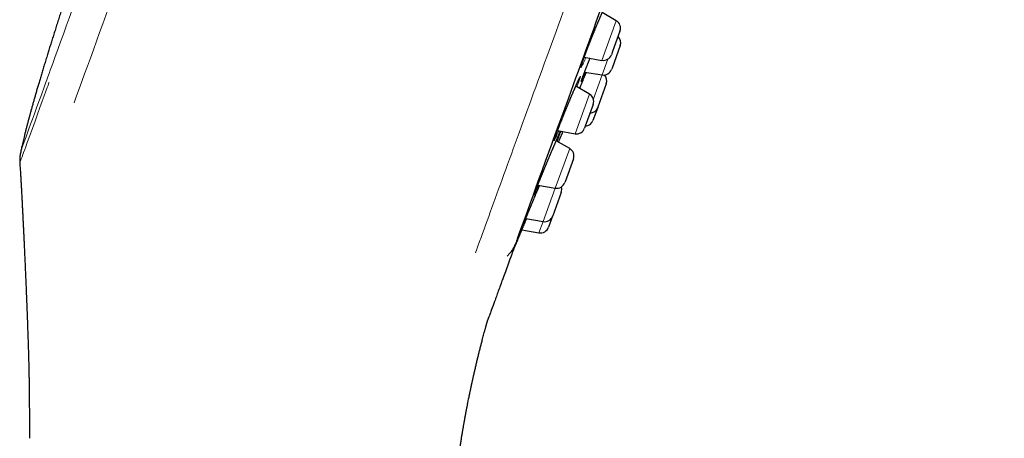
# Model space of a CAD drawing. Header units: millimetres. Extents: x 8 to 450, y 12 to 574.
# Tile 651 of 656: x 378 to 435, y 471 to 495. Entities that reach past the tile are written whole.
import ezdxf

# ---------------------------------------------------------------- set-up
doc = ezdxf.new("R2010")
doc.units = ezdxf.units.MM

msp = doc.modelspace()

# ---------------------------------------------------------------- linework, layer by layer
at = {"color": 7, "linetype": 'Continuous', "lineweight": 30}
for p, q in [((412.368, 494.834), (411.559, 495.301)), ((412.588, 494.23), (412.157, 493.047)), ((412.601, 493.388), (412.126, 492.083)), ((412.157, 493.047), (412.088, 492.858)), ((410.515, 492.716), (411.532, 492.536)), ((410.539, 491.856), (411.552, 491.693)), ((412.126, 492.083), (412.101, 492.015)), ((411.796, 491.178), (411.303, 489.823)), ((410.821, 490.583), (410.028, 491.041)), ((411.04, 489.979), (410.58, 488.715)), ((411.297, 489.805), (411.024, 489.056)), ((411.303, 489.823), (411.297, 489.805)), ((408.97, 488.463), (409.984, 488.285)), ((410.58, 488.715), (410.541, 488.606)), ((409.674, 487.431), (408.896, 487.88)), ((409.893, 486.827), (409.412, 485.504)), ((409.412, 485.504), (409.394, 485.454)), ((407.829, 485.311), (408.837, 485.133)), ((409.188, 484.889), (408.693, 483.529)), ((407.133, 483.371), (408.132, 483.195)), ((408.688, 483.517), (408.45, 482.863)), ((408.693, 483.529), (408.688, 483.517)), ((406.907, 482.715), (407.894, 482.541))]:
    msp.add_line(p, q, dxfattribs=at)
at = {"color": 252, "linetype": 'Continuous', "lineweight": 0}
for p, q in [((411.532, 492.536), (412.368, 494.834)), ((411.552, 491.693), (411.883, 492.605)), ((411.046, 490.304), (411.552, 491.693)), ((409.984, 488.285), (410.821, 490.583)), ((408.837, 485.133), (409.674, 487.431)), ((408.132, 483.195), (408.837, 485.133)), ((407.894, 482.541), (408.132, 483.195))]:
    msp.add_line(p, q, dxfattribs=at)
at = {"color": 252, "linetype": 'Continuous', "lineweight": 0, "flags": 128}
for points in [[(410.612, 492.698), (410.58, 492.625), (410.543, 492.542), (410.508, 492.466), (410.476, 492.397), (410.447, 492.335), (410.421, 492.281), (410.397, 492.234), (410.377, 492.196), (410.36, 492.166), (410.347, 492.144), (410.336, 492.13), (410.329, 492.125), (410.326, 492.129), (410.326, 492.141), (410.33, 492.162), (410.336, 492.191), (410.347, 492.228), (410.36, 492.273), (410.377, 492.326), (410.398, 492.386), (410.421, 492.454), (410.447, 492.529), (410.477, 492.614), (410.511, 492.705), (410.547, 492.803), (410.584, 492.902), (410.624, 493.007), (410.665, 493.117), (410.709, 493.23), (410.754, 493.346), (410.801, 493.465), (410.849, 493.587), (410.898, 493.711), (410.948, 493.837), (410.998, 493.962), (411.049, 494.088), (411.1, 494.213), (411.151, 494.338), (411.202, 494.461), (411.252, 494.582), (411.301, 494.7), (411.349, 494.815), (411.397, 494.926)], [(377.822, 486.588), (377.822, 486.589), (377.824, 486.594), (377.827, 486.601), (377.83, 486.611), (377.835, 486.623), (377.84, 486.638), (377.846, 486.655), (377.853, 486.673), (377.879, 486.745), (377.91, 486.831), (377.953, 486.947), (377.998, 487.072), (378.045, 487.201), (378.107, 487.371), (378.164, 487.527), (378.213, 487.662), (378.252, 487.769), (378.252, 487.769), (378.252, 487.77), (378.252, 487.77), (378.252, 487.77), (378.252, 487.77), (378.252, 487.77), (378.252, 487.77), (378.252, 487.77), (378.398, 488.173), (378.551, 488.591), (378.704, 489.011), (378.852, 489.42), (378.993, 489.807), (379.123, 490.163), (379.238, 490.479), (379.336, 490.748), (379.414, 490.963), (379.459, 491.087), (379.492, 491.178), (379.513, 491.234), (379.518, 491.248), (379.519, 491.252), (379.52, 491.253), (379.52, 491.254)], [(409.046, 488.45), (409.008, 488.363), (408.971, 488.281), (408.938, 488.206), (408.907, 488.138), (408.878, 488.078), (408.853, 488.025), (408.831, 487.98), (408.812, 487.942), (408.796, 487.913), (408.784, 487.893), (408.775, 487.881), (408.77, 487.877), (408.768, 487.882), (408.77, 487.895), (408.775, 487.916), (408.783, 487.946), (408.795, 487.985), (408.811, 488.031), (408.829, 488.084), (408.852, 488.148), (408.878, 488.22), (408.908, 488.299), (408.939, 488.382), (408.973, 488.471), (409.009, 488.566), (409.048, 488.667), (409.089, 488.771), (409.132, 488.881), (409.177, 488.994), (409.223, 489.111), (409.271, 489.231), (409.32, 489.352), (409.37, 489.476), (409.421, 489.601), (409.473, 489.727), (409.524, 489.852), (409.576, 489.977), (409.627, 490.101), (409.678, 490.224), (409.729, 490.344), (409.779, 490.462), (409.827, 490.576), (409.874, 490.686), (409.92, 490.793), (409.964, 490.894), (410.006, 490.991), (410.046, 491.081), (410.083, 491.165), (410.118, 491.243), (410.15, 491.315), (410.18, 491.379), (410.206, 491.435), (410.23, 491.483), (410.25, 491.524), (410.267, 491.557), (410.281, 491.581), (410.291, 491.597), (410.298, 491.605), (410.302, 491.604), (410.301, 491.594), (410.298, 491.576), (410.291, 491.55), (410.28, 491.515), (410.267, 491.473), (410.249, 491.423), (410.229, 491.365), (410.206, 491.3), (410.206, 491.3)]]:
    msp.add_lwpolyline(points, dxfattribs=at)
at = {"color": 7, "linetype": 'Continuous', "lineweight": 30, "flags": 128}
for points in [[(409.032, 487.802), (409.123, 488.021), (409.25, 488.331)], [(406.372, 481.446), (406.446, 481.621), (406.664, 482.138)]]:
    msp.add_lwpolyline(points, dxfattribs=at)
at = {"color": 7, "linetype": 'Continuous', "lineweight": 30}
for centre, start, end in [((412.118, 494.401), 340, 60), ((412.131, 493.559), 340, 46.4218), ((411.618, 493.029), 260, 340), ((411.631, 492.186), 260.8443, 340), ((411.326, 491.349), 340, 42.9988), ((410.571, 490.15), 340, 60), ((410.827, 489.976), 273.5782, 340), ((410.554, 489.227), 273.5782, 340), ((410.071, 488.777), 260, 340), ((409.424, 486.998), 340, 60), ((408.924, 485.625), 260, 340), ((408.718, 485.06), 340, 16.9551), ((408.219, 483.688), 260, 340), ((407.981, 483.034), 260, 340)]:
    msp.add_arc(centre, 0.5, start, end, dxfattribs=at)
at = {"color": 252, "linetype": 'Continuous', "lineweight": 0}
for points, knots in [([(380.97, 490.082), (381.728, 492.164), (383.97, 498.324), (388.938, 511.973), (395.282, 529.404), (401.627, 546.835), (407.005, 561.612), (410.599, 571.486), (411.44, 573.798), (411.44, 573.798)], [0.482659, 0.482659, 0.482659, 0.482659, 0.785398, 1.178097, 1.570796, 1.963495, 2.356194, 2.748894, 3.141593, 3.141593, 3.141593, 3.141593]), ([(404.216, 481.384), (404.634, 482.531), (405.118, 483.862), (406.206, 486.85), (406.81, 488.508), (408.119, 492.107), (408.826, 494.048), (410.322, 498.158), (411.111, 500.328), (412.752, 504.836), (413.604, 507.175), (415.344, 511.957), (416.233, 514.4), (418.026, 519.324), (418.929, 521.805), (420.723, 526.736), (421.615, 529.186), (423.362, 533.987), (424.218, 536.338), (425.87, 540.878), (426.667, 543.066), (428.178, 547.219), (428.893, 549.183), (430.223, 552.835), (430.837, 554.522), (431.947, 557.572), (432.443, 558.935), (433.303, 561.299), (433.668, 562.3), (434.255, 563.913), (434.478, 564.525), (434.775, 565.343), (434.85, 565.549), (434.85, 565.549)], [0, 0, 0, 0, 0.0625, 0.0625, 0.125, 0.125, 0.1875, 0.1875, 0.25, 0.25, 0.3125, 0.3125, 0.375, 0.375, 0.4375, 0.4375, 0.5, 0.5, 0.5625, 0.5625, 0.625, 0.625, 0.6875, 0.6875, 0.75, 0.75, 0.8125, 0.8125, 0.875, 0.875, 0.9375, 0.9375, 1, 1, 1, 1]), ([(393.458, 530.068), (391.42, 524.469), (387.344, 513.27), (382.509, 499.987), (380.329, 493.998), (379.589, 491.964)], [0.471953, 0.471953, 0.471953, 0.471953, 0.864652, 1.257351, 1.570796, 1.570796, 1.570796, 1.570796]), ([(410.589, 491.848), (410.577, 491.819), (410.552, 491.761), (410.518, 491.681), (410.486, 491.607), (410.456, 491.54), (410.43, 491.48), (410.406, 491.428), (410.386, 491.384), (410.369, 491.348), (410.356, 491.32), (410.345, 491.301), (410.338, 491.29), (410.334, 491.287), (410.334, 491.293), (410.338, 491.307), (410.344, 491.33), (410.355, 491.361), (410.368, 491.401), (410.386, 491.45), (410.406, 491.507), (410.43, 491.572), (410.457, 491.643), (410.487, 491.721), (410.519, 491.805), (410.553, 491.895), (410.59, 491.99), (410.63, 492.091), (410.671, 492.197), (410.715, 492.307), (410.76, 492.421), (410.806, 492.537), (410.838, 492.617), (410.853, 492.656)], [0, 0, 0, 0, 0.031585, 0.06374, 0.09589, 0.12815, 0.160447, 0.192707, 0.224857, 0.256988, 0.289229, 0.321507, 0.353747, 0.385878, 0.417983, 0.450199, 0.482452, 0.514667, 0.546773, 0.58019, 0.613648, 0.647065, 0.679155, 0.711354, 0.743591, 0.77579, 0.80788, 0.839969, 0.872168, 0.904404, 0.936603, 0.968692, 1, 1, 1, 1]), ([(379.589, 491.963), (379.402, 491.449), (378.374, 488.624), (377.886, 487.285), (377.886, 487.285)], [0, 0, 0, 0, 0.0792535, 0.4719526, 0.4719526, 0.4719526, 0.4719526]), ([(410.528, 491.579), (410.536, 491.598), (410.56, 491.657), (410.596, 491.744), (410.624, 491.811), (410.636, 491.84)], [0, 0, 0, 0, 0.213526, 0.649707, 1, 1, 1, 1]), ([(410.206, 491.3), (410.206, 491.299), (410.197, 491.276), (410.179, 491.227), (410.149, 491.148), (410.121, 491.073), (410.102, 491.022), (410.094, 491.002)], [0, 0, 0, 0, 0.003656, 0.276542, 0.55036, 0.824495, 1, 1, 1, 1]), ([(407.802, 485.121), (407.791, 485.096), (407.769, 485.045), (407.739, 484.979), (407.712, 484.919), (407.688, 484.867), (407.667, 484.823), (407.649, 484.787), (407.635, 484.759), (407.624, 484.74), (407.617, 484.729), (407.614, 484.726), (407.613, 484.732), (407.617, 484.746), (407.624, 484.769), (407.634, 484.8), (407.648, 484.841), (407.666, 484.89), (407.687, 484.947), (407.712, 485.011), (407.739, 485.081), (407.769, 485.159), (407.802, 485.242), (407.837, 485.332), (407.875, 485.427), (407.915, 485.528), (407.958, 485.634), (408.002, 485.744), (408.048, 485.857), (408.096, 485.974), (408.145, 486.094), (408.195, 486.217), (408.246, 486.34), (408.297, 486.465), (408.349, 486.591), (408.402, 486.716), (408.454, 486.841), (408.506, 486.965), (408.557, 487.087), (408.608, 487.207), (408.657, 487.324), (408.706, 487.438), (408.753, 487.548), (408.798, 487.654), (408.841, 487.754), (408.883, 487.85), (408.922, 487.94), (408.959, 488.023), (408.993, 488.1), (409.024, 488.17), (409.052, 488.233), (409.078, 488.288), (409.1, 488.336), (409.119, 488.376), (409.134, 488.406), (409.144, 488.425), (409.147, 488.431), (409.148, 488.432)], [0, 0, 0, 0, 0.018441, 0.036902, 0.055343, 0.073721, 0.092082, 0.110506, 0.128952, 0.147376, 0.165738, 0.184078, 0.202481, 0.220906, 0.239309, 0.25765, 0.276728, 0.295831, 0.314909, 0.333236, 0.351626, 0.370037, 0.388427, 0.406754, 0.425081, 0.44347, 0.461881, 0.48027, 0.498597, 0.516936, 0.535338, 0.55376, 0.572162, 0.590502, 0.608862, 0.627284, 0.645728, 0.664151, 0.682511, 0.700888, 0.719328, 0.737789, 0.756228, 0.774605, 0.792987, 0.811432, 0.829899, 0.848344, 0.866726, 0.885099, 0.903536, 0.921994, 0.94043, 0.958804, 0.977159, 0.995576, 1, 1, 1, 1]), ([(409.118, 488.312), (409.118, 488.312), (409.112, 488.296), (409.1, 488.261), (409.077, 488.202), (409.052, 488.136), (409.033, 488.086), (409.023, 488.061)], [0, 0, 0, 0, 0.003328, 0.251788, 0.501096, 0.750692, 1, 1, 1, 1]), ([(409.158, 488.43), (409.157, 488.426), (409.154, 488.417), (409.146, 488.392), (409.134, 488.357), (409.124, 488.327), (409.118, 488.312)], [0, 0, 0, 0, 0.178183, 0.452643, 0.726786, 1, 1, 1, 1]), ([(407.855, 485.109), (407.863, 485.127), (407.888, 485.187), (407.913, 485.248), (407.931, 485.29), (407.932, 485.292)], [0, 0, 0, 0, 0.2993353, 0.9524827, 1, 1, 1, 1]), ([(407.385, 483.985), (407.395, 484.008), (407.42, 484.069), (407.452, 484.146), (407.475, 484.201), (407.481, 484.216)], [0, 0, 0, 0, 0.298972, 0.81635, 1, 1, 1, 1]), ([(407.159, 483.367), (407.156, 483.358), (407.138, 483.317), (407.11, 483.252), (407.076, 483.172), (407.044, 483.099), (407.016, 483.034), (406.99, 482.975), (406.967, 482.924), (406.948, 482.881), (406.932, 482.846), (406.92, 482.82), (406.911, 482.801), (406.905, 482.792), (406.903, 482.79), (406.905, 482.797), (406.91, 482.813), (406.919, 482.838), (406.932, 482.872), (406.948, 482.913), (406.968, 482.962), (406.99, 483.019), (407.016, 483.083), (407.044, 483.154), (407.076, 483.232), (407.11, 483.316), (407.147, 483.407), (407.186, 483.503), (407.228, 483.604), (407.272, 483.71), (407.307, 483.796), (407.328, 483.848), (407.334, 483.861)], [0, 0, 0, 0, 0.010334, 0.045244, 0.080114, 0.114864, 0.149585, 0.184424, 0.219303, 0.254142, 0.288862, 0.323543, 0.358342, 0.393182, 0.427981, 0.462662, 0.498738, 0.534859, 0.570936, 0.605591, 0.640365, 0.675179, 0.709953, 0.744608, 0.779263, 0.814036, 0.848848, 0.883621, 0.918276, 0.952954, 0.98775, 1, 1, 1, 1]), ([(406.049, 481.193), (406.074, 481.217), (406.124, 481.263), (406.194, 481.341), (406.284, 481.454), (406.4, 481.63), (406.532, 481.893), (406.608, 482.099), (406.649, 482.211)], [0, 0, 0, 0, 0.088444, 0.177662, 0.267559, 0.456967, 0.702985, 1, 1, 1, 1])]:
    msp.add_open_spline(points, degree=3, knots=knots, dxfattribs=at)
at = {"color": 7, "linetype": 'Continuous', "lineweight": 30}
for points, knots in [([(392.484, 530.422), (392.39, 530.164), (392.203, 529.65), (391.925, 528.884), (391.65, 528.128), (391.379, 527.38), (391.111, 526.642), (390.852, 525.926), (390.601, 525.232), (390.358, 524.56), (390.119, 523.896), (389.882, 523.24), (389.648, 522.592), (389.418, 521.951), (389.19, 521.318), (388.966, 520.693), (388.744, 520.075), (388.527, 519.469), (388.314, 518.873), (388.104, 518.288), (387.898, 517.71), (387.693, 517.136), (387.49, 516.566), (387.288, 515.999), (387.09, 515.44), (386.894, 514.887), (386.701, 514.345), (386.513, 513.813), (386.328, 513.292), (386.146, 512.777), (385.956, 512.236), (385.757, 511.672), (385.551, 511.085), (385.348, 510.507), (385.148, 509.938), (384.952, 509.378), (384.763, 508.835), (384.579, 508.309), (384.402, 507.799), (384.228, 507.298), (384.056, 506.804), (383.888, 506.318), (383.723, 505.841), (383.561, 505.37), (383.399, 504.901), (383.238, 504.432), (383.077, 503.963), (382.92, 503.503), (382.766, 503.052), (382.615, 502.608), (382.467, 502.172), (382.322, 501.744), (382.179, 501.324), (382.04, 500.911), (381.904, 500.506), (381.771, 500.109), (381.643, 499.726), (381.52, 499.358), (381.402, 499.004), (381.287, 498.656), (381.174, 498.315), (381.058, 497.964), (380.939, 497.602), (380.817, 497.231), (380.699, 496.869), (380.583, 496.515), (380.471, 496.17), (380.363, 495.836), (380.259, 495.511), (380.157, 495.193), (380.057, 494.881), (379.959, 494.574), (379.864, 494.272), (379.771, 493.977), (379.681, 493.69), (379.594, 493.41), (379.509, 493.137), (379.422, 492.857), (379.334, 492.57), (379.245, 492.277), (379.159, 491.993), (379.076, 491.718), (378.996, 491.452), (378.921, 491.199), (378.851, 490.958), (378.784, 490.73), (378.72, 490.509), (378.659, 490.295), (378.599, 490.084), (378.541, 489.876), (378.484, 489.672), (378.429, 489.474), (378.377, 489.284), (378.328, 489.1), (378.279, 488.914), (378.229, 488.725), (378.18, 488.535), (378.134, 488.353), (378.091, 488.178), (378.05, 488.011), (378.012, 487.851), (377.977, 487.699), (377.944, 487.555), (377.914, 487.418), (377.895, 487.329), (377.886, 487.285), (377.886, 487.285)], [0, 0, 0, 0, 0.018105, 0.035993, 0.053665, 0.071122, 0.088365, 0.105396, 0.12126, 0.136939, 0.152432, 0.167742, 0.182868, 0.197813, 0.212577, 0.227161, 0.241568, 0.255797, 0.2696, 0.283235, 0.296702, 0.310003, 0.323375, 0.336577, 0.34961, 0.362474, 0.375171, 0.38748, 0.39963, 0.411622, 0.423458, 0.437344, 0.451012, 0.464463, 0.477698, 0.49072, 0.50353, 0.515562, 0.527404, 0.539059, 0.550527, 0.56181, 0.572909, 0.583827, 0.594565, 0.605623, 0.616486, 0.627157, 0.637637, 0.647929, 0.658034, 0.667954, 0.67769, 0.687245, 0.69662, 0.705817, 0.714839, 0.723185, 0.731378, 0.739419, 0.74731, 0.755052, 0.763807, 0.772368, 0.780737, 0.788917, 0.79691, 0.804581, 0.812076, 0.819397, 0.826547, 0.833669, 0.840616, 0.847392, 0.853999, 0.86044, 0.866716, 0.87283, 0.879761, 0.886479, 0.892987, 0.899289, 0.905388, 0.911289, 0.916675, 0.92189, 0.926938, 0.931822, 0.936546, 0.941384, 0.946049, 0.950544, 0.954873, 0.95904, 0.963048, 0.967574, 0.971891, 0.976005, 0.979923, 0.983725, 0.987335, 0.99076, 0.994007, 0.997081, 0.99999, 1, 1, 1, 1]), ([(406.649, 482.211), (407.386, 484.236), (409.559, 490.206), (414.377, 503.443), (418.45, 514.634), (420.487, 520.23)], [0.475075, 0.475075, 0.475075, 0.475075, 0.785398, 1.178097, 1.570796, 1.570796, 1.570796, 1.570796]), ([(410.345, 492.212), (410.345, 492.212), (410.345, 492.212), (410.345, 492.213), (410.346, 492.217), (410.348, 492.222), (410.35, 492.23), (410.352, 492.241), (410.356, 492.253), (410.361, 492.269), (410.366, 492.287), (410.372, 492.307), (410.38, 492.33), (410.388, 492.355), (410.397, 492.382), (410.407, 492.411), (410.417, 492.442), (410.429, 492.476), (410.441, 492.511), (410.454, 492.548), (410.468, 492.587), (410.483, 492.628), (410.498, 492.67), (410.514, 492.714), (410.531, 492.759), (410.548, 492.806), (410.566, 492.854), (410.585, 492.904), (410.604, 492.955), (410.624, 493.007), (410.644, 493.06), (410.665, 493.115), (410.686, 493.17), (410.708, 493.227), (410.73, 493.284), (410.753, 493.343), (410.776, 493.402), (410.799, 493.461), (410.823, 493.522), (410.847, 493.583), (410.871, 493.644), (410.896, 493.706), (410.92, 493.768), (410.945, 493.83), (410.97, 493.893), (410.996, 493.956), (411.021, 494.019), (411.046, 494.082), (411.072, 494.144), (411.097, 494.206), (411.123, 494.268), (411.148, 494.33), (411.173, 494.392), (411.198, 494.453), (411.224, 494.514), (411.249, 494.574), (411.273, 494.633), (411.298, 494.691), (411.322, 494.749), (411.346, 494.806), (411.369, 494.861), (411.393, 494.916), (411.415, 494.97), (411.438, 495.022), (411.46, 495.074), (411.482, 495.124), (411.503, 495.173), (411.524, 495.22), (411.544, 495.266), (411.563, 495.31), (411.582, 495.353), (411.6, 495.394), (411.618, 495.433), (411.635, 495.471), (411.652, 495.507), (411.668, 495.541), (411.683, 495.574), (411.697, 495.604), (411.71, 495.632), (411.723, 495.658), (411.734, 495.682), (411.745, 495.703), (411.754, 495.722), (411.763, 495.739), (411.771, 495.754), (411.777, 495.765), (411.782, 495.774), (411.786, 495.781), (411.788, 495.785), (411.79, 495.787), (411.79, 495.787), (411.79, 495.787)], [0, 0, 0, 0, 0.001237, 0.007921, 0.015278, 0.023311, 0.031991, 0.041265, 0.051063, 0.061306, 0.071919, 0.082799, 0.093961, 0.105254, 0.116666, 0.128188, 0.139819, 0.151568, 0.163321, 0.175144, 0.187047, 0.198984, 0.210905, 0.222792, 0.234674, 0.246641, 0.258654, 0.270671, 0.282642, 0.294561, 0.306592, 0.318608, 0.330629, 0.34267, 0.354746, 0.366825, 0.378882, 0.390935, 0.402986, 0.415039, 0.427095, 0.439156, 0.451224, 0.463303, 0.475394, 0.487501, 0.499602, 0.511663, 0.523693, 0.535716, 0.547749, 0.55981, 0.571933, 0.583999, 0.596103, 0.608238, 0.620352, 0.632398, 0.644377, 0.656433, 0.668466, 0.680497, 0.692542, 0.704619, 0.716656, 0.728676, 0.74075, 0.752826, 0.76484, 0.776749, 0.788604, 0.800504, 0.812445, 0.824409, 0.836378, 0.848324, 0.860226, 0.872059, 0.883796, 0.895406, 0.906856, 0.918112, 0.92929, 0.940349, 0.951204, 0.961766, 0.970915, 0.979527, 0.987524, 0.994854, 1, 1, 1, 1]), ([(410.35, 491.344), (410.35, 491.344), (410.35, 491.344), (410.351, 491.347), (410.352, 491.352), (410.355, 491.359), (410.358, 491.368), (410.362, 491.38), (410.367, 491.395), (410.373, 491.412), (410.38, 491.432), (410.387, 491.453), (410.396, 491.477), (410.405, 491.503), (410.416, 491.531), (410.427, 491.562), (410.439, 491.594), (410.452, 491.628), (410.465, 491.664), (410.479, 491.701), (410.494, 491.74), (410.51, 491.781), (410.526, 491.824), (410.543, 491.868), (410.561, 491.914), (410.579, 491.961), (410.598, 492.01), (410.618, 492.06), (410.638, 492.111), (410.658, 492.164), (410.679, 492.217), (410.701, 492.272), (410.723, 492.328), (410.745, 492.384), (410.768, 492.442), (410.791, 492.5), (410.815, 492.56), (410.836, 492.612), (410.849, 492.644), (410.853, 492.656)], [0, 0, 0, 0, 0.014678, 0.032144, 0.051613, 0.072988, 0.096076, 0.120643, 0.146473, 0.172905, 0.200136, 0.227906, 0.256005, 0.284271, 0.31261, 0.34114, 0.369925, 0.398848, 0.427794, 0.45664, 0.485485, 0.514564, 0.543643, 0.572758, 0.601951, 0.631218, 0.660458, 0.68968, 0.7189, 0.748124, 0.777355, 0.806598, 0.83586, 0.865144, 0.894459, 0.92381, 0.953202, 0.982503, 1, 1, 1, 1]), ([(410.528, 491.578), (410.535, 491.596), (410.551, 491.634), (410.574, 491.691), (410.598, 491.748), (410.619, 491.798), (410.631, 491.828), (410.636, 491.84)], [0, 0, 0, 0, 0.202108, 0.420766, 0.639727, 0.858699, 1, 1, 1, 1]), ([(408.787, 487.95), (408.787, 487.95), (408.787, 487.95), (408.787, 487.953), (408.789, 487.958), (408.791, 487.964), (408.793, 487.974), (408.797, 487.986), (408.801, 488), (408.807, 488.017), (408.813, 488.036), (408.821, 488.057), (408.829, 488.081), (408.838, 488.107), (408.848, 488.136), (408.859, 488.166), (408.871, 488.198), (408.883, 488.232), (408.896, 488.268), (408.91, 488.306), (408.925, 488.346), (408.941, 488.387), (408.957, 488.43), (408.974, 488.474), (408.991, 488.52), (409.01, 488.567), (409.028, 488.616), (409.048, 488.666), (409.068, 488.717), (409.089, 488.77), (409.11, 488.824), (409.131, 488.879), (409.153, 488.935), (409.176, 488.991), (409.199, 489.049), (409.222, 489.107), (409.246, 489.167), (409.27, 489.227), (409.294, 489.287), (409.319, 489.348), (409.344, 489.41), (409.369, 489.472), (409.394, 489.534), (409.419, 489.596), (409.445, 489.658), (409.47, 489.721), (409.496, 489.784), (409.522, 489.846), (409.548, 489.909), (409.574, 489.972), (409.599, 490.034), (409.625, 490.096), (409.651, 490.157), (409.676, 490.217), (409.701, 490.278), (409.726, 490.337), (409.751, 490.396), (409.776, 490.454), (409.8, 490.512), (409.824, 490.568), (409.848, 490.624), (409.871, 490.679), (409.894, 490.732), (409.916, 490.784), (409.938, 490.835), (409.959, 490.884), (409.98, 490.932), (410.001, 490.979), (410.021, 491.025), (410.041, 491.069), (410.059, 491.112), (410.078, 491.153), (410.095, 491.192), (410.112, 491.23), (410.128, 491.265), (410.143, 491.298), (410.158, 491.33), (410.172, 491.36), (410.185, 491.387), (410.197, 491.413), (410.208, 491.437), (410.219, 491.459), (410.228, 491.478), (410.236, 491.495), (410.244, 491.509), (410.25, 491.521), (410.254, 491.529), (410.258, 491.535), (410.26, 491.539), (410.261, 491.541), (410.261, 491.541), (410.261, 491.541)], [0, 0, 0, 0, 0.005284, 0.012331, 0.020074, 0.028598, 0.037726, 0.047389, 0.057506, 0.068004, 0.07882, 0.089955, 0.101116, 0.112501, 0.124037, 0.135661, 0.147318, 0.158971, 0.170634, 0.182401, 0.19423, 0.206078, 0.217892, 0.229659, 0.241546, 0.253422, 0.265306, 0.277212, 0.289156, 0.301106, 0.313037, 0.324967, 0.336897, 0.348829, 0.360766, 0.372708, 0.384659, 0.396622, 0.408597, 0.420589, 0.432577, 0.444526, 0.456446, 0.46836, 0.480284, 0.492237, 0.504251, 0.516212, 0.52821, 0.54024, 0.552253, 0.564201, 0.57608, 0.588042, 0.599983, 0.611923, 0.623879, 0.635869, 0.647836, 0.659772, 0.671769, 0.683778, 0.695736, 0.707601, 0.71942, 0.731281, 0.743195, 0.755147, 0.767122, 0.779105, 0.791074, 0.803011, 0.814899, 0.82672, 0.838456, 0.850102, 0.86175, 0.873434, 0.885119, 0.896771, 0.908358, 0.919842, 0.931176, 0.942301, 0.953145, 0.963619, 0.972529, 0.980972, 0.988883, 0.996097, 1, 1, 1, 1]), ([(410.254, 490.91), (410.269, 490.948), (410.302, 491.028), (410.352, 491.15), (410.403, 491.274), (410.453, 491.397), (410.495, 491.499), (410.52, 491.558), (410.528, 491.579)], [0, 0, 0, 0, 0.168159, 0.35203, 0.536015, 0.720628, 0.905454, 1, 1, 1, 1]), ([(407.63, 484.784), (407.63, 484.784), (407.63, 484.784), (407.631, 484.787), (407.632, 484.792), (407.635, 484.799), (407.638, 484.809), (407.642, 484.821), (407.647, 484.836), (407.653, 484.853), (407.66, 484.872), (407.668, 484.894), (407.677, 484.918), (407.687, 484.944), (407.697, 484.972), (407.709, 485.002), (407.721, 485.035), (407.734, 485.068), (407.748, 485.104), (407.762, 485.142), (407.778, 485.181), (407.794, 485.222), (407.811, 485.265), (407.828, 485.309), (407.846, 485.355), (407.865, 485.402), (407.884, 485.45), (407.904, 485.5), (407.925, 485.551), (407.946, 485.604), (407.967, 485.657), (407.989, 485.712), (408.012, 485.768), (408.035, 485.824), (408.058, 485.882), (408.082, 485.94), (408.106, 485.999), (408.13, 486.059), (408.155, 486.119), (408.18, 486.179), (408.205, 486.241), (408.23, 486.303), (408.256, 486.365), (408.282, 486.427), (408.308, 486.49), (408.334, 486.553), (408.36, 486.615), (408.386, 486.678), (408.412, 486.74), (408.438, 486.802), (408.464, 486.864), (408.49, 486.926), (408.515, 486.988), (408.541, 487.049), (408.567, 487.109), (408.592, 487.169), (408.617, 487.229), (408.642, 487.287), (408.666, 487.344), (408.69, 487.4), (408.713, 487.456), (408.737, 487.511), (408.76, 487.565), (408.783, 487.617), (408.805, 487.669), (408.827, 487.72), (408.848, 487.769), (408.868, 487.816), (408.888, 487.862), (408.908, 487.906), (408.926, 487.949), (408.944, 487.99), (408.962, 488.03), (408.978, 488.068), (408.995, 488.104), (409.01, 488.139), (409.025, 488.172), (409.039, 488.203), (409.052, 488.231), (409.064, 488.258), (409.075, 488.283), (409.086, 488.305), (409.095, 488.325), (409.104, 488.343), (409.112, 488.359), (409.118, 488.372), (409.123, 488.382), (409.127, 488.39), (409.13, 488.395), (409.131, 488.398), (409.132, 488.399), (409.132, 488.399), (409.132, 488.399)], [0, 0, 0, 0, 0.006148, 0.013205, 0.021079, 0.029958, 0.039184, 0.049056, 0.059419, 0.070143, 0.081111, 0.092235, 0.103437, 0.114777, 0.126253, 0.137809, 0.149393, 0.160954, 0.172523, 0.184198, 0.19588, 0.20758, 0.219318, 0.231086, 0.242846, 0.254603, 0.266362, 0.278124, 0.28989, 0.301663, 0.313445, 0.325237, 0.337041, 0.348862, 0.360699, 0.372497, 0.384271, 0.396027, 0.407786, 0.419563, 0.431379, 0.443204, 0.455009, 0.46687, 0.478744, 0.490579, 0.502334, 0.514072, 0.525872, 0.53766, 0.549458, 0.561278, 0.573144, 0.584933, 0.596756, 0.608621, 0.620475, 0.63226, 0.643965, 0.655664, 0.667423, 0.679232, 0.691078, 0.702946, 0.714822, 0.726685, 0.738522, 0.750315, 0.762052, 0.77372, 0.785354, 0.797029, 0.808752, 0.820508, 0.832281, 0.844053, 0.8558, 0.867503, 0.87914, 0.890687, 0.902119, 0.913415, 0.92469, 0.935949, 0.947053, 0.957886, 0.967256, 0.977153, 0.985377, 0.992847, 0.999507, 1, 1, 1, 1]), ([(409.25, 488.331), (409.25, 488.331), (409.25, 488.33), (409.251, 488.333), (409.254, 488.34), (409.259, 488.351), (409.264, 488.364), (409.27, 488.38), (409.277, 488.395), (409.281, 488.405), (409.282, 488.408)], [0, 0, 0, 0, 0.000707, 0.183137, 0.366587, 0.509945, 0.65355, 0.79908, 0.94461, 1, 1, 1, 1]), ([(409.023, 488.061), (409.013, 488.035), (408.993, 487.983), (408.965, 487.913), (408.947, 487.868), (408.942, 487.854)], [0, 0, 0, 0, 0.4078944, 0.8157782, 1, 1, 1, 1]), ([(377.887, 487.286), (377.878, 487.244), (377.861, 487.161), (377.84, 487.038), (377.825, 486.92), (377.817, 486.806), (377.817, 486.697), (377.818, 486.624), (377.822, 486.589), (377.822, 486.588)], [0, 0, 0, 0, 0.184729, 0.360901, 0.530163, 0.692801, 0.848362, 0.996069, 1, 1, 1, 1]), ([(377.822, 486.588), (377.824, 486.555), (377.834, 486.417), (377.851, 486.171), (377.867, 485.921), (377.878, 485.737), (377.885, 485.62), (377.892, 485.499), (377.899, 485.373), (377.906, 485.24), (377.914, 485.102), (377.921, 484.958), (377.93, 484.808), (377.938, 484.64), (377.948, 484.453), (377.959, 484.246), (377.97, 484.029), (377.981, 483.802), (377.993, 483.566), (378.005, 483.325), (378.017, 483.08), (378.029, 482.83), (378.041, 482.572), (378.054, 482.305), (378.067, 482.029), (378.08, 481.745), (378.094, 481.451), (378.107, 481.148), (378.121, 480.836), (378.136, 480.517), (378.15, 480.191), (378.164, 479.858), (378.179, 479.517), (378.194, 479.163), (378.209, 478.799), (378.223, 478.423), (378.238, 478.037), (378.253, 477.641), (378.268, 477.239), (378.282, 476.829), (378.295, 476.413), (378.304, 476.131), (378.308, 475.988), (378.308, 475.988)], [0, 0, 0, 0, 0.009372, 0.039216, 0.069564, 0.080374, 0.091267, 0.102614, 0.114575, 0.127152, 0.140108, 0.153665, 0.167826, 0.182593, 0.201266, 0.220833, 0.241297, 0.262664, 0.284939, 0.308129, 0.330835, 0.354363, 0.378717, 0.403902, 0.429923, 0.456785, 0.484492, 0.513049, 0.542459, 0.572728, 0.603297, 0.634704, 0.666955, 0.700056, 0.734639, 0.770115, 0.806489, 0.843767, 0.881953, 0.920344, 0.959618, 0.999777, 1, 1, 1, 1]), ([(407.481, 484.216), (407.492, 484.242), (407.52, 484.309), (407.565, 484.418), (407.618, 484.544), (407.67, 484.669), (407.723, 484.794), (407.775, 484.919), (407.819, 485.024), (407.845, 485.087), (407.855, 485.109)], [0, 0, 0, 0, 0.089554, 0.228775, 0.368157, 0.507379, 0.646128, 0.785004, 0.924353, 1, 1, 1, 1]), ([(407.881, 485.301), (407.879, 485.297), (407.864, 485.261), (407.837, 485.2), (407.814, 485.147), (407.802, 485.121)], [0, 0, 0, 0, 0.068248, 0.534179, 1, 1, 1, 1]), ([(407.854, 485.108), (407.86, 485.121), (407.874, 485.154), (407.896, 485.207), (407.917, 485.256), (407.929, 485.284), (407.932, 485.292)], [0, 0, 0, 0, 0.210463, 0.533865, 0.858562, 1, 1, 1, 1]), ([(407.386, 483.986), (407.393, 484.003), (407.408, 484.04), (407.432, 484.097), (407.456, 484.157), (407.473, 484.197), (407.481, 484.216)], [0, 0, 0, 0, 0.227873, 0.48807, 0.749156, 1, 1, 1, 1]), ([(406.916, 482.827), (406.916, 482.827), (406.916, 482.827), (406.916, 482.828), (406.917, 482.831), (406.919, 482.836), (406.922, 482.844), (406.926, 482.854), (406.93, 482.866), (406.936, 482.881), (406.943, 482.899), (406.95, 482.918), (406.959, 482.94), (406.968, 482.964), (406.978, 482.99), (406.99, 483.018), (407.002, 483.048), (407.014, 483.08), (407.028, 483.113), (407.042, 483.149), (407.057, 483.186), (407.073, 483.225), (407.09, 483.266), (407.107, 483.308), (407.125, 483.352), (407.143, 483.397), (407.162, 483.444), (407.182, 483.492), (407.202, 483.542), (407.223, 483.593), (407.245, 483.645), (407.267, 483.698), (407.289, 483.752), (407.312, 483.807), (407.327, 483.844), (407.334, 483.862)], [0, 0, 0, 0, 0.003803, 0.021873, 0.042731, 0.066278, 0.092178, 0.119904, 0.149035, 0.179435, 0.210689, 0.242475, 0.274533, 0.30656, 0.339192, 0.371872, 0.404627, 0.43749, 0.470498, 0.503569, 0.536623, 0.569688, 0.602765, 0.635857, 0.668967, 0.7021, 0.735261, 0.768455, 0.80169, 0.834971, 0.868271, 0.901448, 0.934559, 0.967642, 1, 1, 1, 1]), ([(407.334, 483.861), (407.344, 483.886), (407.361, 483.926), (407.378, 483.968), (407.385, 483.985)], [0, 0, 0, 0, 0.6048306, 1, 1, 1, 1]), ([(406.664, 482.138), (406.664, 482.138), (406.664, 482.137), (406.665, 482.14), (406.668, 482.146), (406.673, 482.157), (406.678, 482.17), (406.685, 482.186), (406.693, 482.206), (406.702, 482.228), (406.713, 482.254), (406.726, 482.284), (406.739, 482.316), (406.754, 482.351), (406.77, 482.388), (406.786, 482.429), (406.805, 482.472), (406.824, 482.518), (406.845, 482.568), (406.867, 482.62), (406.889, 482.674), (406.913, 482.73), (406.937, 482.787), (406.962, 482.847), (406.988, 482.91), (407.016, 482.975), (407.044, 483.041), (407.073, 483.11), (407.102, 483.181), (407.132, 483.251), (407.157, 483.312), (407.173, 483.35), (407.179, 483.363)], [0, 0, 0, 0, 0.000285, 0.04328, 0.086516, 0.120314, 0.15417, 0.188481, 0.222791, 0.257347, 0.291903, 0.32693, 0.362023, 0.395821, 0.429677, 0.463987, 0.498296, 0.532851, 0.567405, 0.60243, 0.63752, 0.671342, 0.705222, 0.739555, 0.773888, 0.808466, 0.843044, 0.878093, 0.913206, 0.947066, 0.980984, 1, 1, 1, 1]), ([(406.649, 482.211), (406.616, 482.122), (406.552, 481.944), (406.458, 481.687), (406.367, 481.436), (406.278, 481.193), (406.193, 480.957), (406.081, 480.652), (405.949, 480.288), (405.801, 479.882), (405.665, 479.507), (405.54, 479.163), (405.425, 478.849), (405.358, 478.665), (405.325, 478.574)], [0, 0, 0, 0, 0.055288, 0.110574, 0.165869, 0.221182, 0.276524, 0.331906, 0.443242, 0.55447, 0.665673, 0.776939, 0.888353, 1, 1, 1, 1]), ([(405.325, 478.574), (405.264, 478.405), (405.141, 478.069), (405.027, 477.756), (404.99, 477.653), (404.975, 477.612)], [0, 0, 0, 0, 0.375518, 0.749572, 1, 1, 1, 1]), ([(403.001, 467.001), (403.006, 467.089), (403.017, 467.268), (403.035, 467.535), (403.055, 467.8), (403.077, 468.055), (403.099, 468.296), (403.122, 468.523), (403.145, 468.737), (403.169, 468.943), (403.193, 469.14), (403.216, 469.329), (403.24, 469.51), (403.264, 469.683), (403.287, 469.847), (403.309, 470.003), (403.331, 470.15), (403.352, 470.288), (403.372, 470.417), (403.391, 470.538), (403.409, 470.652), (403.426, 470.759), (403.443, 470.858), (403.458, 470.949), (403.472, 471.033), (403.485, 471.112), (403.505, 471.226), (403.531, 471.378), (403.556, 471.521), (403.574, 471.618), (403.583, 471.668), (403.592, 471.717), (403.601, 471.768), (403.61, 471.818), (403.619, 471.868), (403.628, 471.915), (403.635, 471.956), (403.641, 471.989), (403.646, 472.015), (403.65, 472.037), (403.654, 472.055), (403.657, 472.074), (403.662, 472.101), (403.67, 472.141), (403.68, 472.195), (403.693, 472.262), (403.707, 472.335), (403.722, 472.414), (403.739, 472.501), (403.779, 472.706), (403.818, 472.901), (403.856, 473.084), (403.867, 473.138), (403.878, 473.192), (403.889, 473.247), (403.9, 473.3), (403.911, 473.352), (403.921, 473.398), (403.929, 473.438), (403.936, 473.471), (403.942, 473.498), (403.946, 473.519), (403.95, 473.537), (403.953, 473.551), (403.956, 473.565), (403.961, 473.587), (403.968, 473.619), (403.977, 473.661), (403.986, 473.706), (403.997, 473.755), (404.008, 473.805), (404.02, 473.859), (404.034, 473.923), (404.05, 473.999), (404.069, 474.084), (404.089, 474.173), (404.119, 474.306), (404.159, 474.485), (404.212, 474.712), (404.265, 474.938), (404.318, 475.162), (404.372, 475.382), (404.426, 475.604), (404.482, 475.826), (404.539, 476.047), (404.601, 476.29), (404.671, 476.552), (404.728, 476.764), (404.765, 476.903), (404.782, 476.965), (404.798, 477.021), (404.811, 477.07), (404.823, 477.113), (404.833, 477.15), (404.842, 477.18), (404.848, 477.204), (404.853, 477.221), (404.856, 477.231), (404.857, 477.235), (404.858, 477.236), (404.858, 477.237), (404.858, 477.238), (404.858, 477.239), (404.859, 477.241), (404.859, 477.242), (404.86, 477.245), (404.861, 477.248), (404.862, 477.251), (404.863, 477.254), (404.863, 477.257), (404.864, 477.261), (404.865, 477.263), (404.866, 477.266), (404.866, 477.268), (404.868, 477.273), (404.87, 477.28), (404.873, 477.291), (404.876, 477.3), (404.878, 477.308), (404.88, 477.314), (404.882, 477.321), (404.884, 477.328), (404.886, 477.335), (404.888, 477.342), (404.89, 477.348), (404.892, 477.354), (404.893, 477.36), (404.895, 477.365), (404.897, 477.371), (404.899, 477.378), (404.901, 477.384), (404.903, 477.392), (404.906, 477.401), (404.909, 477.411), (404.912, 477.422), (404.916, 477.434), (404.921, 477.449), (404.926, 477.465), (404.932, 477.485), (404.94, 477.508), (404.948, 477.534), (404.956, 477.556), (404.963, 477.576), (404.969, 477.595), (404.973, 477.607), (404.975, 477.612), (404.975, 477.613)], [0, 0, 0, 0, 0.018502, 0.037745, 0.05633, 0.074255, 0.091518, 0.107188, 0.122273, 0.136775, 0.150697, 0.164039, 0.176803, 0.18899, 0.200601, 0.211636, 0.222096, 0.231809, 0.240967, 0.249572, 0.257622, 0.265233, 0.272273, 0.278741, 0.284638, 0.290101, 0.295604, 0.308884, 0.322597, 0.326093, 0.329616, 0.333166, 0.336744, 0.340348, 0.343979, 0.347399, 0.350357, 0.352619, 0.354508, 0.356024, 0.357168, 0.358386, 0.36025, 0.362749, 0.367029, 0.371778, 0.376996, 0.382684, 0.388842, 0.395431, 0.426747, 0.430641, 0.434531, 0.438417, 0.442297, 0.446174, 0.449932, 0.453277, 0.456195, 0.458451, 0.460363, 0.461931, 0.463155, 0.464036, 0.46495, 0.466178, 0.468825, 0.471879, 0.475132, 0.478586, 0.482238, 0.486091, 0.490142, 0.496039, 0.502271, 0.508631, 0.51509, 0.530869, 0.54721, 0.564111, 0.579676, 0.595657, 0.611711, 0.627737, 0.643736, 0.659709, 0.680301, 0.700856, 0.705846, 0.710379, 0.714445, 0.718045, 0.721181, 0.723852, 0.726063, 0.727817, 0.729124, 0.730004, 0.730162, 0.730229, 0.730291, 0.730353, 0.730417, 0.730566, 0.730756, 0.730995, 0.731639, 0.732857, 0.734497, 0.736565, 0.739723, 0.743544, 0.748015, 0.752673, 0.757302, 0.7752, 0.790793, 0.80602, 0.814845, 0.823239, 0.831181, 0.838671, 0.845708, 0.852292, 0.856934, 0.861321, 0.865454, 0.869333, 0.872959, 0.876339, 0.879892, 0.883847, 0.889391, 0.89557, 0.902387, 0.909839, 0.917929, 0.929896, 0.941163, 0.95138, 0.960739, 0.97012, 0.979638, 0.989295, 0.999094, 1, 1, 1, 1]), ([(378.31, 475.988), (378.312, 475.928), (378.315, 475.811), (378.32, 475.64), (378.325, 475.476), (378.329, 475.321), (378.333, 475.174), (378.337, 475.035), (378.34, 474.901), (378.343, 474.771), (378.346, 474.647), (378.349, 474.532), (378.351, 474.428), (378.353, 474.335), (378.354, 474.255), (378.356, 474.186), (378.357, 474.125), (378.358, 474.07), (378.359, 474.017), (378.36, 473.964), (378.36, 473.911), (378.361, 473.859), (378.362, 473.807), (378.363, 473.753), (378.364, 473.7), (378.364, 473.65), (378.365, 473.611), (378.365, 473.582), (378.366, 473.562), (378.366, 473.548), (378.366, 473.538), (378.366, 473.53), (378.366, 473.521), (378.366, 473.507), (378.367, 473.486), (378.367, 473.457), (378.367, 473.423), (378.368, 473.379), (378.368, 473.324), (378.369, 473.258), (378.37, 473.184), (378.371, 473.1), (378.371, 473.008), (378.372, 472.909), (378.373, 472.802), (378.374, 472.689), (378.375, 472.568), (378.375, 472.439), (378.376, 472.302), (378.377, 472.156), (378.377, 472.003), (378.378, 471.838), (378.378, 471.663), (378.379, 471.476), (378.379, 471.28), (378.379, 471.075), (378.379, 470.861), (378.379, 470.715), (378.379, 470.641)], [0, 0, 0, 0, 0.033606, 0.065686, 0.09624, 0.125265, 0.152763, 0.178733, 0.203173, 0.22829, 0.251555, 0.272967, 0.292526, 0.310229, 0.324714, 0.337664, 0.34908, 0.359, 0.368621, 0.378508, 0.388661, 0.3982, 0.407963, 0.417949, 0.428157, 0.437746, 0.445956, 0.450292, 0.454097, 0.456897, 0.458472, 0.45954, 0.461212, 0.463501, 0.467656, 0.472976, 0.479463, 0.487117, 0.497751, 0.510039, 0.523983, 0.539583, 0.556841, 0.575759, 0.595366, 0.616489, 0.639129, 0.663288, 0.688966, 0.716165, 0.744885, 0.775125, 0.808436, 0.843416, 0.880064, 0.918379, 0.958358, 1, 1, 1, 1])]:
    msp.add_open_spline(points, degree=3, knots=knots, dxfattribs=at)

doc.saveas('drawing.dxf')
